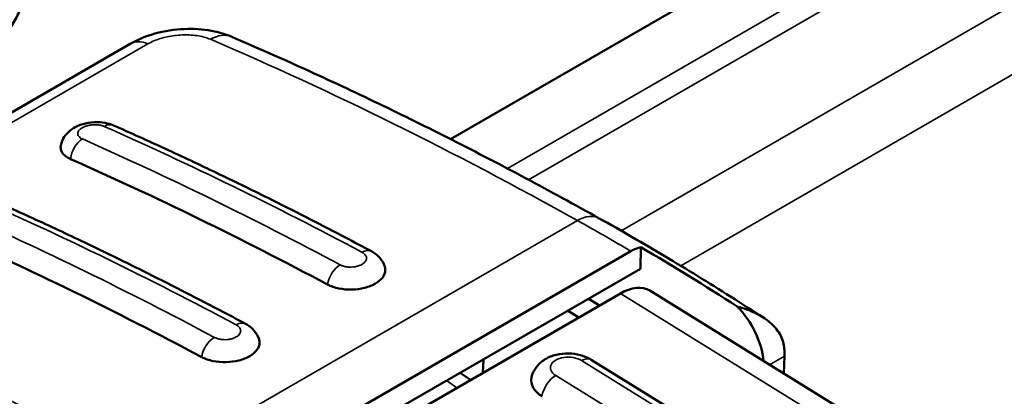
# Model space of a CAD drawing. Header units: millimetres. Extents: x 0 to 14369, y -869 to 2970.
# Tile 600 of 656: x 3656 to 3690, y 1488 to 1501. Entities that reach past the tile are written whole.
import ezdxf

# ---------------------------------------------------------------- set-up
doc = ezdxf.new("R2010")
doc.units = ezdxf.units.MM
doc.header["$LTSCALE"] = 10
doc.layers.add('Sichtbar (ISO)', color=7, linetype='Continuous', lineweight=50)
doc.layers.add('Sichtbar schmal (ISO)', color=7, linetype='Continuous', lineweight=35)

msp = doc.modelspace()

# ---------------------------------------------------------------- linework, layer by layer
at = {"layer": 'Sichtbar (ISO)'}
for p, q in [((3671.189, 1496.513), (3682.087, 1502.805)), ((3671.189, 1496.513), (3682.085, 1502.804)), ((3647.519, 1492.42), (3660.247, 1499.769)), ((3677.343, 1492.684), (3662.494, 1484.111)), ((3677.694, 1492.819), (3677.672, 1492.086)), ((3662.753, 1483.473), (3677.672, 1492.086)), ((3677.991, 1491.336), (3687.885, 1485.225)), ((3664.969, 1484.297), (3676.989, 1491.237)), ((3676.276, 1490.826), (3675.896, 1491.061)), ((3675.189, 1490.653), (3675.569, 1490.418)), ((3672.296, 1488.527), (3672.31, 1488.99)), ((3682.185, 1485.148), (3675.988, 1488.976)), ((3682.577, 1488.503), (3682.595, 1489.099)), ((3671.872, 1488.283), (3671.512, 1488.53))]:
    msp.add_line(p, q, dxfattribs=at)
for centre, major_axis, ratio, start_param, end_param in [((3663.124, 1498.631), (0.591, 1.379), 0.646319, 0.000024, 0.000036), ((3671.189, 1359.878), (-79.199, 137.176), 0.57735, 5.535337, 5.613933), ((3666.893, 1357.398), (-79.199, 137.176), 0.57735, 5.535337, 5.613933), ((3676.987, 1411.652), (49.957, -86.528), 0.57735, 2.299626, 2.34619), ((3676.94, 1489.634), (1.051, 1.702), 0.556849, 0, 0.802253), ((3680.475, 1489.563), (1, -1.732), 0.57735, 0.896815, 1.989271), ((-11837.254, 10492.504), (-22051.353, 0), 0.57735, 2.351614, 2.356194), ((3681.182, 1489.972), (-1, 1.732), 0.57735, 3.892084, 4.113433), ((3675.208, 1488.242), (-1.265, 0.039), 0.59715, 6.178873, 7.086656)]:
    msp.add_ellipse(centre, major_axis=major_axis, ratio=ratio, start_param=start_param, end_param=end_param, dxfattribs=at)
for points, knots in [([(3656.536, 1501.168), (3656.519, 1501.031), (3656.469, 1500.88), (3656.318, 1500.579), (3656.222, 1500.426), (3656.014, 1500.159), (3655.907, 1500.04), (3655.698, 1499.838), (3655.595, 1499.75), (3655.415, 1499.617), (3655.338, 1499.565), (3655.262, 1499.522)], [0, 0, 0, 0, 0.0659942, 0.0659942, 0.1244603, 0.1244603, 0.1711716, 0.1711716, 0.2118942, 0.2118942, 0.2429385, 0.2429385, 0.2429385, 0.2429385]), ([(3660.247, 1499.769), (3660.54, 1499.938), (3660.873, 1500.066), (3661.541, 1500.231), (3661.882, 1500.274), (3662.526, 1500.285), (3662.838, 1500.257), (3663.333, 1500.15), (3663.529, 1500.089), (3663.715, 1500.009)], [0, 0, 0, 0, 0.1083521, 0.1083521, 0.2085571, 0.2085571, 0.3027738, 0.3027738, 0.367977, 0.367977, 0.367977, 0.367977]), ([(3663.715, 1500.009), (3664.548, 1499.652), (3665.383, 1499.283), (3667.054, 1498.523), (3667.89, 1498.131), (3669.564, 1497.326), (3670.401, 1496.912), (3672.077, 1496.062), (3672.915, 1495.626), (3674.592, 1494.732), (3675.431, 1494.274), (3676.269, 1493.805)], [6.1202938, 6.1202938, 6.1202938, 6.1202938, 6.142742, 6.142742, 6.1651903, 6.1651903, 6.1876385, 6.1876385, 6.2100868, 6.2100868, 6.232535, 6.232535, 6.232535, 6.232535]), ([(3657.872, 1496.279), (3657.888, 1496.368), (3657.919, 1496.454), (3658.004, 1496.611), (3658.061, 1496.683), (3658.197, 1496.815), (3658.28, 1496.875), (3658.477, 1496.98), (3658.596, 1497.024), (3658.845, 1497.082), (3658.98, 1497.097), (3659.235, 1497.096), (3659.358, 1497.081), (3659.543, 1497.035), (3659.61, 1497.012), (3659.674, 1496.984)], [0, 0, 0, 0, 0.0280732, 0.0280732, 0.0564993, 0.0564993, 0.0886068, 0.0886068, 0.1267456, 0.1267456, 0.1661979, 0.1661979, 0.2036046, 0.2036046, 0.2259116, 0.2259116, 0.2259116, 0.2259116]), ([(3659.674, 1496.984), (3660.26, 1496.725), (3660.846, 1496.46), (3662.018, 1495.919), (3662.605, 1495.643), (3663.779, 1495.081), (3664.367, 1494.794), (3665.542, 1494.209), (3666.13, 1493.911), (3667.307, 1493.304), (3667.895, 1492.995), (3668.484, 1492.681)], [6.13213271, 6.13213271, 6.13213271, 6.13213271, 6.1478519, 6.1478519, 6.16357109, 6.16357109, 6.17929028, 6.17929028, 6.19500947, 6.19500947, 6.21072866, 6.21072866, 6.21072866, 6.21072866]), ([(3658.21, 1495.831), (3658.153, 1495.856), (3658.102, 1495.885), (3658.014, 1495.947), (3657.977, 1495.981), (3657.893, 1496.085), (3657.866, 1496.159), (3657.868, 1496.25), (3657.87, 1496.265), (3657.872, 1496.279)], [0.000001, 0.000001, 0.000001, 0.000001, 0.0241718, 0.0241718, 0.0485059, 0.0485059, 0.093991, 0.093991, 0.1026465, 0.1026465, 0.1026465, 0.1026465]), ([(3655.378, 1494.503), (3655.964, 1494.244), (3656.549, 1493.979), (3657.722, 1493.439), (3658.309, 1493.163), (3659.483, 1492.6), (3660.071, 1492.313), (3661.246, 1491.728), (3661.834, 1491.43), (3663.011, 1490.824), (3663.599, 1490.515), (3664.188, 1490.2)], [6.13213271, 6.13213271, 6.13213271, 6.13213271, 6.1478519, 6.1478519, 6.16357109, 6.16357109, 6.17929028, 6.17929028, 6.19500947, 6.19500947, 6.21072866, 6.21072866, 6.21072866, 6.21072866]), ([(3676.269, 1493.805), (3676.644, 1493.596), (3677.018, 1493.383), (3677.766, 1492.951), (3678.14, 1492.732), (3678.888, 1492.286), (3679.261, 1492.06), (3680.009, 1491.601), (3680.382, 1491.368), (3681.128, 1490.896), (3681.501, 1490.657), (3681.874, 1490.414)], [6.23253504, 6.23253504, 6.23253504, 6.23253504, 6.24839048, 6.24839048, 6.26424591, 6.26424591, 6.28010135, 6.28010135, 6.29595679, 6.29595679, 6.31181222, 6.31181222, 6.31181222, 6.31181222]), ([(3668.484, 1492.681), (3668.591, 1492.624), (3668.689, 1492.549), (3668.846, 1492.37), (3668.907, 1492.265), (3668.943, 1492.153)], [0, 0, 0, 0, 0.0381979, 0.0381979, 0.07506807, 0.07506807, 0.07506807, 0.07506807]), ([(3668.943, 1492.153), (3668.955, 1492.115), (3668.961, 1492.075), (3668.96, 1491.951), (3668.93, 1491.868), (3668.814, 1491.71), (3668.729, 1491.639), (3668.518, 1491.516), (3668.393, 1491.467), (3668.116, 1491.396), (3667.967, 1491.377), (3667.666, 1491.369), (3667.516, 1491.382), (3667.303, 1491.425), (3667.233, 1491.444), (3667.101, 1491.489), (3667.04, 1491.516), (3666.984, 1491.545)], [0.0709294, 0.0709294, 0.0709294, 0.0709294, 0.0922785, 0.0922785, 0.1375473, 0.1375473, 0.1825951, 0.1825951, 0.2276441, 0.2276441, 0.2729196, 0.2729196, 0.3183511, 0.3183511, 0.3420504, 0.3420504, 0.3655803, 0.3655803, 0.3655803, 0.3655803]), ([(3682.571, 1489.472), (3682.564, 1489.52), (3682.553, 1489.568), (3682.489, 1489.781), (3682.397, 1489.935), (3682.119, 1490.252), (3681.907, 1490.412), (3681.415, 1490.665), (3681.179, 1490.745), (3680.982, 1490.795)], [-0.11853239, -0.11853239, -0.11853239, -0.11853239, -0.11267192, -0.11267192, -0.09195815, -0.09195815, -0.06507861, -0.06507861, -0.04068652, -0.04068652, -0.04068652, -0.04068652]), ([(3664.188, 1490.2), (3664.295, 1490.143), (3664.393, 1490.068), (3664.55, 1489.89), (3664.611, 1489.785), (3664.647, 1489.673)], [0, 0, 0, 0, 0.0381979, 0.0381979, 0.07506807, 0.07506807, 0.07506807, 0.07506807]), ([(3755.304, 1489.847), (3731.733, 1476.238), (3708.109, 1462.658), (3666.194, 1438.664), (3647.923, 1428.24), (3629.622, 1417.833)], [0, 0, 0, 0, 10.000026, 10.000026, 17.703217, 17.703217, 17.703217, 17.703217]), ([(3664.647, 1489.673), (3664.659, 1489.634), (3664.665, 1489.595), (3664.664, 1489.471), (3664.633, 1489.387), (3664.517, 1489.23), (3664.433, 1489.158), (3664.222, 1489.036), (3664.097, 1488.986), (3663.82, 1488.916), (3663.671, 1488.896), (3663.369, 1488.889), (3663.22, 1488.901), (3663.006, 1488.945), (3662.936, 1488.963), (3662.805, 1489.009), (3662.744, 1489.035), (3662.688, 1489.065)], [0.0709294, 0.0709294, 0.0709294, 0.0709294, 0.0922785, 0.0922785, 0.1375473, 0.1375473, 0.1825951, 0.1825951, 0.2276441, 0.2276441, 0.2729196, 0.2729196, 0.3183511, 0.3183511, 0.3420504, 0.3420504, 0.3655803, 0.3655803, 0.3655803, 0.3655803]), ([(3675.988, 1488.976), (3675.873, 1489.047), (3675.753, 1489.096), (3675.495, 1489.169), (3675.356, 1489.188), (3675.078, 1489.193), (3674.939, 1489.179), (3674.665, 1489.113), (3674.531, 1489.061), (3674.292, 1488.91), (3674.184, 1488.818), (3674.035, 1488.603), (3673.984, 1488.497), (3673.956, 1488.373), (3673.954, 1488.366), (3673.953, 1488.359)], [3.14159, 3.14159, 3.14159, 3.14159, 3.516141, 3.516141, 3.929172, 3.929172, 4.342109, 4.342109, 4.754227, 4.754227, 5.109589, 5.109589, 5.360478, 5.360478, 5.375399, 5.375399, 5.375399, 5.375399])]:
    msp.add_open_spline(points, degree=3, knots=knots, dxfattribs=at)
msp.add_open_spline([(3677.343, 1492.684), (3677.455, 1492.749), (3677.584, 1492.798), (3677.694, 1492.819)], degree=3, dxfattribs=at)
at = {"layer": 'Sichtbar schmal (ISO)'}
for p, q in [((3745.945, 1533.177), (3677.018, 1493.382)), ((3679.053, 1492.185), (3746.909, 1531.361)), ((3683.855, 1501.698), (3673.133, 1495.508)), ((3673.857, 1495.124), (3684.195, 1501.093)), ((3648.123, 1492.418), (3660.851, 1499.767)), ((3675.521, 1493.73), (3660.671, 1485.157)), ((3686.883, 1485.126), (3676.989, 1491.237)), ((3682.595, 1489.099), (3682.087, 1488.805)), ((3681.86, 1485.116), (3675.662, 1488.944)), ((3674.782, 1488.437), (3680.98, 1484.609)), ((3671.405, 1488.013), (3671.045, 1488.26))]:
    msp.add_line(p, q, dxfattribs=at)
for centre, major_axis, ratio, start_param, end_param in [((3663.124, 1498.631), (0.591, 1.379), 0.646319, 0.000012, 0.712672), ((3660.997, 1498.47), (-0.75, 1.299), 0.57735, 5.635469, 6.283185), ((3677.284, 1363.397), (-79.199, 137.176), 0.57735, 5.513531, 5.625772), ((3659.411, 1496.389), (0.263, 0.594), 0.640367, 0, 0.720175), ((3672.379, 1360.565), (-79.449, 137.609), 0.57735, 5.535337, 5.613933), ((3658.669, 1495.961), (-0.263, -0.594), 0.640367, 3.861768, 5.199696), ((3671.636, 1360.136), (79.449, -137.609), 0.57735, 2.393745, 2.472341), ((3668.082, 1358.085), (-79.449, 137.609), 0.57735, 5.535337, 5.613933), ((3667.34, 1357.656), (79.449, -137.609), 0.57735, 2.393745, 2.472341), ((3675.537, 1492.496), (0.732, 1.309), 0.586368, 0, 0.777401), ((3676.634, 1411.448), (-50, 86.603), 0.57735, 5.487761, 5.513531), ((3668.178, 1492.107), (0.306, 0.573), 0.598618, 0.000057, 0.765905), ((3667.436, 1491.679), (0.306, 0.573), 0.598618, 0.765905, 2.103833), ((3662.435, 1354.824), (79.199, -137.176), 0.57735, 2.371938, 2.484179), ((3663.882, 1489.627), (0.306, 0.573), 0.598618, 0.000057, 0.765905), ((3663.139, 1489.199), (0.306, 0.573), 0.598618, 0.765905, 2.103833), ((3661.374, 1354.212), (78.449, -135.877), 0.57735, 2.371938, 2.484179), ((3675.222, 1488.69), (-0.622, 0.019), 0.597151, 3.945068, 7.086663), ((3675.646, 1488.423), (0.342, 0.553), 0.556847, 6.283182, 7.085433), ((3674.766, 1487.915), (-0.342, -0.553), 0.556844, 3.943857, 5.375708)]:
    msp.add_ellipse(centre, major_axis=major_axis, ratio=ratio, start_param=start_param, end_param=end_param, dxfattribs=at)
for points in [[(3688.06, 1471.88), (3708.703, 1483.698), (3729.306, 1495.543), (3749.868, 1507.415)], [(3629.294, 1426.061), (3671.422, 1449.97), (3713.382, 1473.989), (3755.174, 1498.118)]]:
    msp.add_open_spline(points, degree=3, dxfattribs=at)
for points, knots in [([(3660.851, 1499.767), (3660.914, 1499.803), (3661.047, 1499.869), (3661.27, 1499.95), (3661.509, 1500.013), (3661.76, 1500.055), (3662.015, 1500.077), (3662.272, 1500.077), (3662.526, 1500.053), (3662.772, 1500.003), (3662.92, 1499.953), (3662.988, 1499.924)], [0, 0, 0, 0, 0.112054, 0.218567, 0.325522, 0.432657, 0.540098, 0.647261, 0.759626, 0.878032, 1, 1, 1, 1]), ([(3658.616, 1496.519), (3658.587, 1496.532), (3658.562, 1496.546), (3658.54, 1496.562), (3658.519, 1496.578), (3658.501, 1496.595), (3658.487, 1496.614), (3658.474, 1496.632), (3658.465, 1496.652), (3658.46, 1496.672), (3658.455, 1496.691), (3658.455, 1496.712), (3658.459, 1496.732), (3658.464, 1496.752), (3658.472, 1496.773), (3658.485, 1496.792), (3658.498, 1496.812), (3658.515, 1496.831), (3658.535, 1496.849), (3658.556, 1496.867), (3658.58, 1496.884), (3658.607, 1496.9), (3658.635, 1496.916), (3658.665, 1496.93), (3658.698, 1496.943), (3658.731, 1496.956), (3658.766, 1496.967), (3658.803, 1496.976), (3658.84, 1496.985), (3658.878, 1496.992), (3658.917, 1496.997), (3658.957, 1497.002), (3658.997, 1497.004), (3659.036, 1497.005), (3659.076, 1497.005), (3659.116, 1497.003), (3659.154, 1496.999), (3659.192, 1496.995), (3659.229, 1496.988), (3659.263, 1496.979), (3659.297, 1496.971), (3659.329, 1496.96), (3659.358, 1496.947)], [0, 0, 0, 0, 0.071818, 0.071818, 0.071818, 0.143994, 0.143994, 0.143994, 0.216028, 0.216028, 0.216028, 0.287666, 0.287666, 0.287666, 0.358745, 0.358745, 0.358745, 0.429393, 0.429393, 0.429393, 0.499766, 0.499766, 0.499766, 0.570132, 0.570132, 0.570132, 0.640781, 0.640781, 0.640781, 0.711855, 0.711855, 0.711855, 0.783521, 0.783521, 0.783521, 0.855586, 0.855586, 0.855586, 0.92797, 0.92797, 0.92797, 1, 1, 1, 1]), ([(3668.161, 1492.648), (3668.189, 1492.633), (3668.238, 1492.6), (3668.29, 1492.541), (3668.317, 1492.477), (3668.317, 1492.41), (3668.291, 1492.345), (3668.24, 1492.285), (3668.167, 1492.232), (3668.074, 1492.189), (3667.967, 1492.158), (3667.852, 1492.141), (3667.733, 1492.139), (3667.616, 1492.151), (3667.508, 1492.178), (3667.447, 1492.204), (3667.418, 1492.219)], [0, 0, 0, 0, 0.071096, 0.142665, 0.214308, 0.28593, 0.357346, 0.428631, 0.499809, 0.570982, 0.642269, 0.713683, 0.785305, 0.856948, 0.928712, 1, 1, 1, 1]), ([(3663.864, 1490.167), (3663.893, 1490.152), (3663.917, 1490.136), (3663.938, 1490.118), (3663.959, 1490.1), (3663.976, 1490.08), (3663.99, 1490.06), (3664.003, 1490.039), (3664.012, 1490.018), (3664.016, 1489.996), (3664.021, 1489.974), (3664.021, 1489.952), (3664.017, 1489.93), (3664.013, 1489.908), (3664.004, 1489.886), (3663.991, 1489.866), (3663.978, 1489.845), (3663.961, 1489.824), (3663.94, 1489.806), (3663.919, 1489.787), (3663.895, 1489.769), (3663.867, 1489.753), (3663.84, 1489.737), (3663.809, 1489.723), (3663.776, 1489.71), (3663.742, 1489.698), (3663.707, 1489.688), (3663.67, 1489.68), (3663.633, 1489.672), (3663.594, 1489.666), (3663.555, 1489.663), (3663.516, 1489.66), (3663.476, 1489.659), (3663.437, 1489.661), (3663.398, 1489.663), (3663.359, 1489.667), (3663.321, 1489.673), (3663.284, 1489.68), (3663.248, 1489.689), (3663.214, 1489.7), (3663.181, 1489.711), (3663.15, 1489.724), (3663.122, 1489.739)], [0, 0, 0, 0, 0.071096, 0.071096, 0.071096, 0.142665, 0.142665, 0.142665, 0.214308, 0.214308, 0.214308, 0.28593, 0.28593, 0.28593, 0.357346, 0.357346, 0.357346, 0.428631, 0.428631, 0.428631, 0.499809, 0.499809, 0.499809, 0.570982, 0.570982, 0.570982, 0.642269, 0.642269, 0.642269, 0.713683, 0.713683, 0.713683, 0.785305, 0.785305, 0.785305, 0.856948, 0.856948, 0.856948, 0.928712, 0.928712, 0.928712, 1, 1, 1, 1])]:
    msp.add_open_spline(points, degree=3, knots=knots, dxfattribs=at)

doc.saveas('drawing.dxf')
